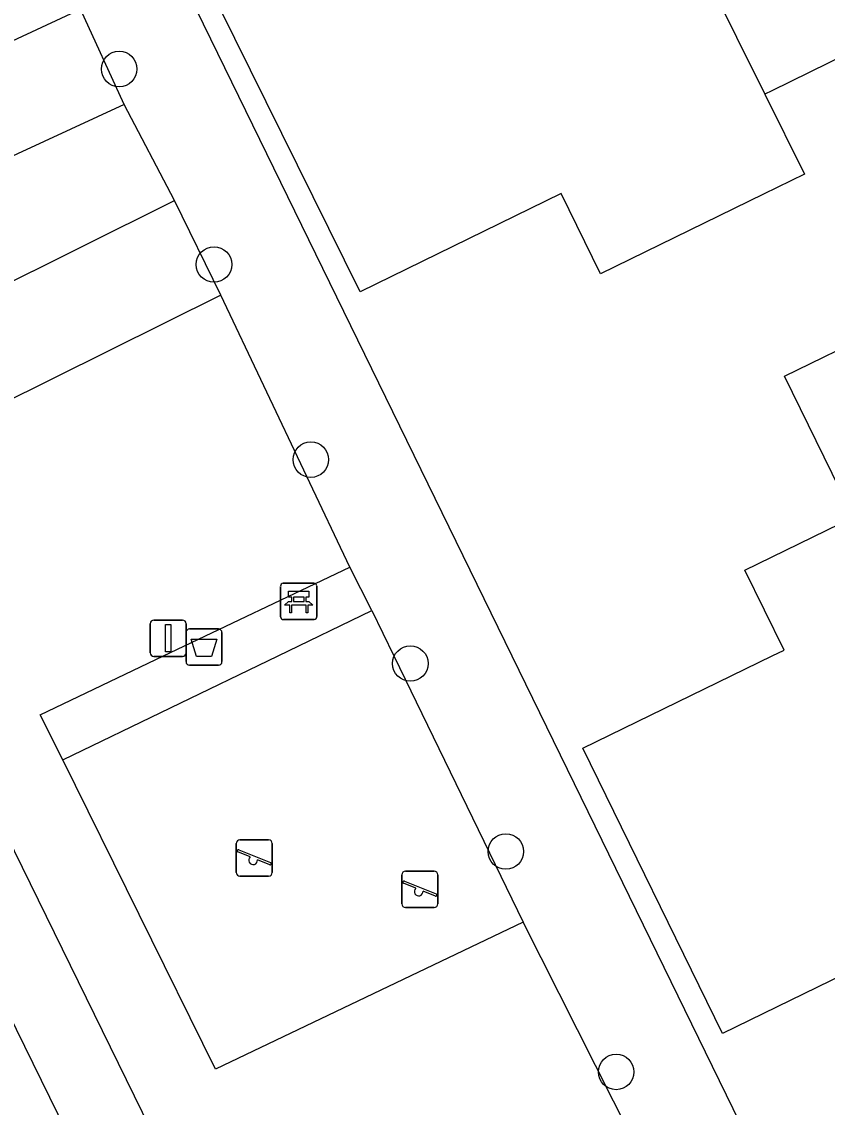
# Model space of a CAD drawing. Extents: x 160457 to 162082, y 388340 to 389736.
# Drawn here: x 161311.23 to 161333.42, y 388987.56 to 389017.47 of the extents above; entities that cross this region are included whole.
import ezdxf

# ---------------------------------------------------------------- set-up
doc = ezdxf.new("R2010")
doc.units = 0
for name, color, linetype in [('IMGEO_Afvalbak', 7, 'Continuous'), ('IMGEO_Bank', 7, 'Continuous'), ('IMGEO_Boom', 7, 'Continuous'), ('IMGEO_Groenvoorziening', 7, 'Continuous'), ('IMGEO_Pand', 7, 'Continuous'), ('IMGEO_Speelvoorziening', 7, 'Continuous'), ('IMGEO_Verkeersbordpaal', 7, 'Continuous'), ('IMGEO_Voetpad_open', 7, 'Continuous')]:
    doc.layers.add(name, color=color, linetype=linetype)

msp = doc.modelspace()

# ---------------------------------------------------------------- linework, layer by layer
at = {"layer": 'IMGEO_Afvalbak'}
for p, q in [((161315.855, 389000.741), (161316.645, 389000.741)), ((161316.645, 389000.741), (161315.855, 389000.741)), ((161315.755, 388999.841), (161315.755, 389000.641)), ((161315.755, 389000.641), (161315.755, 388999.841)), ((161316.745, 389000.641), (161316.745, 388999.841)), ((161316.745, 388999.841), (161316.745, 389000.641)), ((161316.645, 388999.741), (161315.855, 388999.741)), ((161315.855, 388999.741), (161316.645, 388999.741))]:
    msp.add_line(p, q, dxfattribs=at)
msp.add_lwpolyline([(161315.898, 389000.455), (161316.602, 389000.455), (161316.453, 388999.985), (161316.047, 388999.985), (161315.898, 389000.455)], dxfattribs=at)
for centre, start, end in [((161315.855, 389000.641), 90, 180), ((161315.855, 389000.641), 90, 180), ((161316.645, 389000.641), 0, 90), ((161316.645, 389000.641), 360, 90), ((161315.855, 388999.841), 180, 270), ((161315.855, 388999.841), 180, 270), ((161316.645, 388999.841), 270, 0), ((161316.645, 388999.841), 270, 0)]:
    msp.add_arc(centre, 0.1, start, end, dxfattribs=at)
at = {"layer": 'IMGEO_Bank'}
for p, q in [((161318.36, 389001.074), (161318.36, 389001.915)), ((161318.36, 389001.915), (161318.36, 389001.074)), ((161318.435, 389001.999), (161319.276, 389001.999)), ((161319.276, 389001.999), (161318.435, 389001.999)), ((161319.36, 389001.924), (161319.36, 389001.083)), ((161319.36, 389001.083), (161319.36, 389001.924)), ((161318.669, 389001.505), (161318.669, 389001.611)), ((161318.713, 389001.611), (161318.713, 389001.505)), ((161319.001, 389001.617), (161318.719, 389001.617)), ((161319.007, 389001.505), (161319.007, 389001.611)), ((161319.051, 389001.611), (161319.051, 389001.505)), ((161319.057, 389001.397), (161318.664, 389001.397)), ((161318.719, 389001.499), (161319.001, 389001.499)), ((161319.285, 389000.999), (161318.444, 389000.999)), ((161318.444, 389000.999), (161319.285, 389000.999))]:
    msp.add_line(p, q, dxfattribs=at)
for points in [[(161318.663, 389001.617), (161318.577, 389001.617), (161318.577, 389001.778), (161319.14, 389001.778), (161319.14, 389001.617), (161319.057, 389001.617)], [(161318.607, 389001.397), (161318.465, 389001.397), (161318.577, 389001.499), (161318.663, 389001.499)], [(161318.657, 389001.39), (161318.657, 389001.183), (161318.614, 389001.183), (161318.614, 389001.39)], [(161319.057, 389001.499), (161319.14, 389001.499), (161319.252, 389001.397), (161319.113, 389001.397)], [(161319.107, 389001.39), (161319.107, 389001.183), (161319.063, 389001.183), (161319.063, 389001.39)]]:
    msp.add_lwpolyline(points, dxfattribs=at)
for centre, radius, start, end in [((161318.438, 389001.921), 0.0779, 92.4484, 184.2845), ((161318.438, 389001.921), 0.0779, 92.4484, 184.2845), ((161319.282, 389001.921), 0.0779, 2.4484, 94.2845), ((161319.282, 389001.921), 0.0779, 2.4484, 94.2845), ((161318.662, 389001.61), 0.00671, 2.8957, 87.1043), ((161318.719, 389001.61), 0.00671, 92.8957, 177.1043), ((161319.001, 389001.61), 0.00671, 2.8957, 87.1043), ((161319.058, 389001.61), 0.00671, 92.8957, 177.1043), ((161318.607, 389001.39), 0.00671, 2.8957, 87.1043), ((161318.664, 389001.39), 0.00671, 92.8957, 177.1043), ((161318.662, 389001.506), 0.00671, 272.8957, 357.1043), ((161318.719, 389001.506), 0.00671, 182.8957, 267.1043), ((161319.001, 389001.506), 0.00671, 272.8957, 357.1043), ((161319.058, 389001.506), 0.00671, 182.8957, 267.1043), ((161319.056, 389001.39), 0.00671, 2.8957, 87.1043), ((161319.113, 389001.39), 0.00671, 92.8957, 177.1043), ((161318.438, 389001.077), 0.0779, 182.4484, 274.2845), ((161318.438, 389001.077), 0.0779, 182.4484, 274.2845), ((161319.282, 389001.077), 0.0779, 272.4484, 4.2845), ((161319.282, 389001.077), 0.0779, 272.4484, 4.2845)]:
    msp.add_arc(centre, radius, start, end, dxfattribs=at)
at = {"layer": 'IMGEO_Boom'}
for centre in [(161313.912, 389016.169), (161316.526, 389010.783), (161319.192, 389005.406), (161321.934, 388999.787), (161324.564, 388994.609), (161327.604, 388988.535)]:
    msp.add_circle(centre, 0.489, dxfattribs=at)
at = {"layer": 'IMGEO_Groenvoorziening'}
for points in [[(161313.528, 389022.955), (161324.73, 389000), (161332.534, 388984.008)], [(161314.048, 389015.19), (161306.082, 389011.505), (161304.834, 389014.087), (161312.85, 389017.816)], [(161314.048, 389015.19), (161312.85, 389017.816)], [(161315.437, 389012.542), (161314.048, 389015.19)], [(161316.712, 389009.941), (161309.001, 389006.107), (161307.618, 389008.656), (161315.437, 389012.542)], [(161316.712, 389009.941), (161315.437, 389012.542)], [(161320.265, 389002.446), (161316.712, 389009.941)], [(161320.869, 389001.248), (161321.475, 389000), (161325.038, 388992.666)], [(161325.038, 388992.666), (161316.567, 388988.611), (161312.363, 388997.132)], [(161330.023, 388982.794), (161325.038, 388992.666)]]:
    msp.add_lwpolyline(points, dxfattribs=at)
at = {"layer": 'IMGEO_Pand'}
for points in [[(161331.701, 389015.475), (161332.795, 389013.27), (161331.667, 389012.719), (161327.174, 389010.524), (161326.093, 389012.736), (161320.553, 389010.03), (161316.668, 389017.886), (161322.25, 389020.609), (161327.808, 389023.321)], [(161327.808, 389023.321), (161331.701, 389015.475)], [(161342.676, 389020.838), (161343.776, 389018.634), (161338.173, 389015.897), (161337.092, 389018.11), (161334.493, 389016.84), (161331.894, 389015.57), (161331.701, 389015.475)], [(161332.241, 389007.707), (161334.768, 389008.941), (161336.3, 389005.805), (161333.773, 389004.571), (161332.241, 389007.707)], [(161341.683, 388995.042), (161336.124, 388992.326), (161330.532, 388989.595), (161326.687, 388997.452), (161331.902, 389000), (161332.229, 389000.16), (161331.152, 389002.364), (161335.645, 389004.559), (161336.765, 389005.106), (161337.847, 389002.893)]]:
    msp.add_lwpolyline(points, dxfattribs=at)
at = {"layer": 'IMGEO_Speelvoorziening'}
for p, q in [((161317.14, 388994.031), (161317.14, 388994.831)), ((161317.14, 388994.831), (161317.14, 388994.031)), ((161317.24, 388994.931), (161318.03, 388994.931)), ((161318.03, 388994.931), (161317.24, 388994.931)), ((161318.13, 388994.831), (161318.13, 388994.031)), ((161318.13, 388994.031), (161318.13, 388994.831)), ((161317.523, 388994.459), (161317.184, 388994.596)), ((161317.209, 388994.656), (161318.085, 388994.303)), ((161318.061, 388994.243), (161317.721, 388994.38)), ((161318.03, 388993.931), (161317.24, 388993.931)), ((161317.24, 388993.931), (161318.03, 388993.931)), ((161321.702, 388993.167), (161321.702, 388993.967)), ((161321.702, 388993.967), (161321.702, 388993.167)), ((161321.802, 388994.067), (161322.592, 388994.067)), ((161322.592, 388994.067), (161321.802, 388994.067)), ((161322.692, 388993.967), (161322.692, 388993.167)), ((161322.692, 388993.167), (161322.692, 388993.967)), ((161322.085, 388993.595), (161321.746, 388993.732)), ((161321.771, 388993.792), (161322.647, 388993.439)), ((161322.623, 388993.379), (161322.283, 388993.516)), ((161322.592, 388993.067), (161321.802, 388993.067)), ((161321.802, 388993.067), (161322.592, 388993.067))]:
    msp.add_line(p, q, dxfattribs=at)
for centre, radius, start, end in [((161317.24, 388994.831), 0.1, 90, 180), ((161317.24, 388994.831), 0.1, 90, 180), ((161318.03, 388994.831), 0.1, 0, 90), ((161318.03, 388994.831), 0.1, 360, 90), ((161317.197, 388994.626), 0.0327, 68.078, 248.078), ((161317.602, 388994.369), 0.12, 130.9928, 5.1632), ((161318.073, 388994.273), 0.0327, 248.078, 68.078), ((161317.24, 388994.031), 0.1, 180, 270), ((161317.24, 388994.031), 0.1, 180, 270), ((161318.03, 388994.031), 0.1, 270, 0), ((161318.03, 388994.031), 0.1, 270, 0), ((161321.802, 388993.967), 0.1, 90, 180), ((161321.802, 388993.967), 0.1, 90, 180), ((161322.592, 388993.967), 0.1, 0, 90), ((161322.592, 388993.967), 0.1, 360, 90), ((161321.759, 388993.762), 0.0327, 68.078, 248.078), ((161322.164, 388993.505), 0.12, 130.9928, 5.1632), ((161322.635, 388993.409), 0.0327, 248.078, 68.078), ((161321.802, 388993.167), 0.1, 180, 270), ((161321.802, 388993.167), 0.1, 180, 270), ((161322.592, 388993.167), 0.1, 270, 0), ((161322.592, 388993.167), 0.1, 270, 0)]:
    msp.add_arc(centre, radius, start, end, dxfattribs=at)
at = {"layer": 'IMGEO_Verkeersbordpaal'}
for p, q in [((161314.867, 389000.985), (161315.657, 389000.985)), ((161315.657, 389000.985), (161314.867, 389000.985)), ((161314.767, 389000.085), (161314.767, 389000.885)), ((161314.767, 389000.885), (161314.767, 389000.085)), ((161315.757, 389000.885), (161315.757, 389000.085)), ((161315.757, 389000.085), (161315.757, 389000.885)), ((161315.657, 388999.985), (161314.867, 388999.985)), ((161314.867, 388999.985), (161315.657, 388999.985))]:
    msp.add_line(p, q, dxfattribs=at)
msp.add_lwpolyline([(161315.187, 389000.86), (161315.337, 389000.86), (161315.337, 389000.11), (161315.187, 389000.11), (161315.187, 389000.86)], dxfattribs=at)
for centre, start, end in [((161314.867, 389000.885), 90, 180), ((161314.867, 389000.885), 90, 180), ((161315.657, 389000.885), 0, 90), ((161315.657, 389000.885), 360, 90), ((161314.867, 389000.085), 180, 270), ((161314.867, 389000.085), 180, 270), ((161315.657, 389000.085), 270, 0), ((161315.657, 389000.085), 270, 0)]:
    msp.add_arc(centre, 0.1, start, end, dxfattribs=at)
at = {"layer": 'IMGEO_Voetpad_open'}
for points in [[(161318.517, 388979.333), (161308.381, 389000), (161301.17, 389014.703)], [(161301.751, 389008.717), (161306.025, 389000), (161314.745, 388982.215)], [(161312.363, 388997.132), (161311.737, 388998.377), (161315.139, 389000), (161320.265, 389002.446)], [(161320.869, 389001.248), (161320.265, 389002.446)], [(161312.363, 388997.132), (161318.29, 389000), (161320.869, 389001.248)]]:
    msp.add_lwpolyline(points, dxfattribs=at)

doc.saveas('drawing.dxf')
